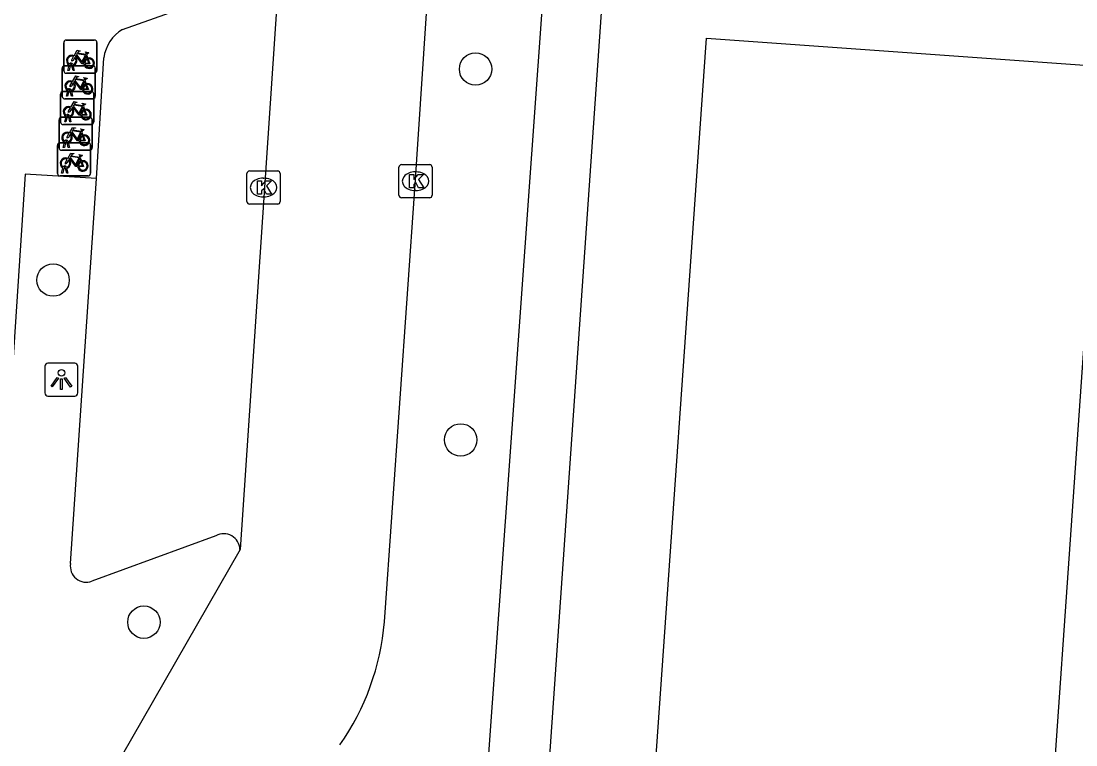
# Model space of a CAD drawing. Extents: x 159961 to 160856, y 382704 to 383353.
# Drawn here: x 160569.17 to 160600.99, y 382818.54 to 382840.38 of the extents above; entities that cross this region are included whole.
import ezdxf

# ---------------------------------------------------------------- set-up
doc = ezdxf.new("R2010")
doc.units = 0
for name, color, linetype in [('IMGEO_Boom', 7, 'Continuous'), ('IMGEO_Fietsenrek', 7, 'Continuous'), ('IMGEO_Groenvoorziening', 7, 'Continuous'), ('IMGEO_Kolk', 7, 'Continuous'), ('IMGEO_Lichtpunt', 7, 'Continuous'), ('IMGEO_Parkeervlak_open', 7, 'Continuous'), ('IMGEO_Rijbaan_lokaal_open', 7, 'Continuous'), ('IMGEO_Voetpad_halfverhard', 7, 'Continuous'), ('IMGEO_Voetpad_open', 7, 'Continuous')]:
    doc.layers.add(name, color=color, linetype=linetype)

msp = doc.modelspace()

# ---------------------------------------------------------------- linework, layer by layer
at = {"layer": 'IMGEO_Boom'}
for centre in [(160582.878, 382838.935), (160570.135, 382832.567), (160582.429, 382827.744), (160572.874, 382822.244)]:
    msp.add_circle(centre, 0.489, dxfattribs=at)
at = {"layer": 'IMGEO_Fietsenrek'}
for p, q in [((160570.457, 382838.886), (160570.457, 382839.727)), ((160570.457, 382839.727), (160570.457, 382838.886)), ((160570.532, 382839.811), (160571.373, 382839.811)), ((160571.373, 382839.811), (160570.532, 382839.811)), ((160571.457, 382839.736), (160571.457, 382838.895)), ((160571.457, 382838.895), (160571.457, 382839.736)), ((160571.144, 382839.36), (160571.18, 382839.265)), ((160570.584, 382838.895), (160570.623, 382839.055)), ((160570.653, 382839.043), (160570.618, 382838.895)), ((160570.695, 382839.067), (160570.694, 382839.071)), ((160570.726, 382839.078), (160570.727, 382839.071)), ((160570.734, 382839.041), (160570.769, 382838.895)), ((160570.409, 382838.111), (160570.409, 382838.952)), ((160570.409, 382838.952), (160570.409, 382838.111)), ((160570.484, 382839.036), (160571.325, 382839.036)), ((160571.325, 382839.036), (160570.484, 382839.036)), ((160571.382, 382838.811), (160570.541, 382838.811)), ((160570.541, 382838.811), (160571.382, 382838.811)), ((160570.618, 382838.895), (160570.584, 382838.895)), ((160570.736, 382838.895), (160570.702, 382839.037)), ((160570.769, 382838.895), (160570.736, 382838.895)), ((160571.409, 382838.961), (160571.409, 382838.12)), ((160571.409, 382838.12), (160571.409, 382838.961)), ((160571.096, 382838.585), (160571.132, 382838.49)), ((160570.361, 382837.336), (160570.361, 382838.177)), ((160570.361, 382838.177), (160570.361, 382837.336)), ((160570.436, 382838.261), (160571.277, 382838.261)), ((160571.277, 382838.261), (160570.436, 382838.261)), ((160570.536, 382838.12), (160570.575, 382838.28)), ((160570.57, 382838.12), (160570.536, 382838.12)), ((160570.605, 382838.268), (160570.57, 382838.12)), ((160570.647, 382838.292), (160570.646, 382838.296)), ((160570.688, 382838.12), (160570.654, 382838.262)), ((160570.678, 382838.303), (160570.679, 382838.296)), ((160570.686, 382838.266), (160570.721, 382838.12)), ((160570.721, 382838.12), (160570.688, 382838.12)), ((160571.361, 382838.186), (160571.361, 382837.345)), ((160571.361, 382837.345), (160571.361, 382838.186)), ((160571.334, 382838.036), (160570.493, 382838.036)), ((160570.493, 382838.036), (160571.334, 382838.036)), ((160571.048, 382837.81), (160571.084, 382837.715)), ((160570.389, 382837.486), (160571.23, 382837.486)), ((160571.23, 382837.486), (160570.389, 382837.486)), ((160570.488, 382837.345), (160570.527, 382837.505)), ((160570.557, 382837.493), (160570.522, 382837.345)), ((160570.599, 382837.517), (160570.598, 382837.521)), ((160570.64, 382837.345), (160570.606, 382837.487)), ((160570.63, 382837.528), (160570.631, 382837.521)), ((160570.638, 382837.491), (160570.673, 382837.345)), ((160570.314, 382836.561), (160570.314, 382837.402)), ((160570.314, 382837.402), (160570.314, 382836.561)), ((160571.286, 382837.261), (160570.445, 382837.261)), ((160570.445, 382837.261), (160571.286, 382837.261)), ((160570.522, 382837.345), (160570.488, 382837.345)), ((160570.673, 382837.345), (160570.64, 382837.345)), ((160571.314, 382837.411), (160571.314, 382836.57)), ((160571.314, 382836.57), (160571.314, 382837.411)), ((160571.001, 382837.035), (160571.037, 382836.94)), ((160570.266, 382835.785), (160570.266, 382836.626)), ((160570.266, 382836.626), (160570.266, 382835.785)), ((160570.341, 382836.71), (160571.182, 382836.71)), ((160571.182, 382836.71), (160570.341, 382836.71)), ((160570.441, 382836.57), (160570.48, 382836.73)), ((160570.475, 382836.57), (160570.441, 382836.57)), ((160570.51, 382836.718), (160570.475, 382836.57)), ((160570.552, 382836.742), (160570.551, 382836.746)), ((160570.593, 382836.57), (160570.559, 382836.712)), ((160570.583, 382836.753), (160570.584, 382836.746)), ((160570.591, 382836.716), (160570.626, 382836.57)), ((160570.626, 382836.57), (160570.593, 382836.57)), ((160571.266, 382836.635), (160571.266, 382835.794)), ((160571.266, 382835.794), (160571.266, 382836.635)), ((160571.239, 382836.486), (160570.398, 382836.486)), ((160570.398, 382836.486), (160571.239, 382836.486)), ((160570.953, 382836.259), (160570.989, 382836.164)), ((160570.393, 382835.794), (160570.432, 382835.954)), ((160570.462, 382835.942), (160570.427, 382835.794)), ((160570.504, 382835.966), (160570.503, 382835.97)), ((160570.545, 382835.794), (160570.511, 382835.936)), ((160570.535, 382835.977), (160570.536, 382835.97)), ((160570.543, 382835.94), (160570.578, 382835.794)), ((160571.191, 382835.71), (160570.35, 382835.71)), ((160570.35, 382835.71), (160571.191, 382835.71)), ((160570.427, 382835.794), (160570.393, 382835.794)), ((160570.578, 382835.794), (160570.545, 382835.794))]:
    msp.add_line(p, q, dxfattribs=at)
for points in [[(160570.77, 382839.337), (160570.865, 382839.501), (160570.951, 382839.487), (160570.953, 382839.478), (160570.897, 382839.467), (160570.87, 382839.422), (160571.126, 382839.381)], [(160571.113, 382839.356), (160570.856, 382839.397), (160570.839, 382839.368), (160571.006, 382839.148), (160571.113, 382839.356)], [(160571.126, 382839.381), (160571.151, 382839.43), (160571.145, 382839.434), (160571.122, 382839.438), (160571.11, 382839.445), (160571.109, 382839.448), (160571.111, 382839.453), (160571.206, 382839.438), (160571.208, 382839.428), (160571.198, 382839.415), (160571.186, 382839.409), (160571.172, 382839.415), (160571.144, 382839.36)], [(160570.791, 382839.285), (160570.739, 382839.195), (160570.699, 382839.17), (160570.7, 382839.217), (160570.755, 382839.311)], [(160571.066, 382839.093), (160571.016, 382839.093), (160570.825, 382839.344), (160570.806, 382839.312)], [(160571.161, 382839.258), (160571.131, 382839.335), (160571.022, 382839.117), (160571.065, 382839.117)], [(160571.095, 382839.117), (160571.215, 382839.116), (160571.171, 382839.23)], [(160571.191, 382839.237), (160571.246, 382839.092), (160571.096, 382839.092)], [(160570.722, 382838.562), (160570.817, 382838.726), (160570.903, 382838.712), (160570.905, 382838.703), (160570.849, 382838.692), (160570.822, 382838.647), (160571.078, 382838.606)], [(160570.743, 382838.51), (160570.691, 382838.42), (160570.651, 382838.395), (160570.652, 382838.442), (160570.707, 382838.536)], [(160571.018, 382838.318), (160570.968, 382838.318), (160570.777, 382838.569), (160570.758, 382838.537)], [(160571.065, 382838.581), (160570.808, 382838.622), (160570.791, 382838.593), (160570.958, 382838.373), (160571.065, 382838.581)], [(160571.113, 382838.483), (160571.083, 382838.56), (160570.974, 382838.342), (160571.017, 382838.342)], [(160571.047, 382838.342), (160571.167, 382838.341), (160571.123, 382838.455)], [(160571.143, 382838.462), (160571.198, 382838.317), (160571.048, 382838.317)], [(160571.078, 382838.606), (160571.103, 382838.655), (160571.097, 382838.659), (160571.074, 382838.663), (160571.062, 382838.67), (160571.061, 382838.673), (160571.063, 382838.678), (160571.158, 382838.663), (160571.16, 382838.653), (160571.15, 382838.64), (160571.138, 382838.634), (160571.124, 382838.64), (160571.096, 382838.585)], [(160570.674, 382837.787), (160570.769, 382837.951), (160570.855, 382837.937), (160570.857, 382837.928), (160570.801, 382837.917), (160570.774, 382837.872), (160571.03, 382837.831)], [(160570.97, 382837.543), (160570.92, 382837.543), (160570.729, 382837.794), (160570.71, 382837.762)], [(160571.017, 382837.806), (160570.76, 382837.847), (160570.743, 382837.818), (160570.91, 382837.598), (160571.017, 382837.806)], [(160571.065, 382837.708), (160571.035, 382837.785), (160570.926, 382837.567), (160570.969, 382837.567)], [(160571.03, 382837.831), (160571.055, 382837.88), (160571.049, 382837.884), (160571.026, 382837.888), (160571.014, 382837.895), (160571.013, 382837.898), (160571.015, 382837.903), (160571.11, 382837.888), (160571.112, 382837.878), (160571.102, 382837.865), (160571.09, 382837.859), (160571.076, 382837.865), (160571.048, 382837.81)], [(160570.695, 382837.735), (160570.643, 382837.645), (160570.603, 382837.62), (160570.604, 382837.667), (160570.659, 382837.761)], [(160570.999, 382837.567), (160571.119, 382837.566), (160571.075, 382837.68)], [(160571.095, 382837.687), (160571.15, 382837.542), (160571, 382837.542)], [(160570.627, 382837.012), (160570.722, 382837.176), (160570.808, 382837.162), (160570.81, 382837.153), (160570.754, 382837.142), (160570.727, 382837.097), (160570.983, 382837.056)], [(160570.648, 382836.96), (160570.596, 382836.87), (160570.556, 382836.845), (160570.557, 382836.892), (160570.612, 382836.986)], [(160570.923, 382836.768), (160570.873, 382836.768), (160570.682, 382837.019), (160570.663, 382836.987)], [(160570.97, 382837.031), (160570.713, 382837.072), (160570.696, 382837.043), (160570.863, 382836.823), (160570.97, 382837.031)], [(160571.018, 382836.933), (160570.988, 382837.01), (160570.879, 382836.792), (160570.922, 382836.792)], [(160570.952, 382836.792), (160571.072, 382836.791), (160571.028, 382836.905)], [(160571.048, 382836.912), (160571.103, 382836.767), (160570.953, 382836.767)], [(160570.983, 382837.056), (160571.008, 382837.105), (160571.002, 382837.109), (160570.979, 382837.113), (160570.967, 382837.12), (160570.966, 382837.123), (160570.968, 382837.128), (160571.063, 382837.113), (160571.065, 382837.103), (160571.055, 382837.09), (160571.043, 382837.084), (160571.029, 382837.09), (160571.001, 382837.035)], [(160570.6, 382836.184), (160570.548, 382836.094), (160570.508, 382836.069), (160570.509, 382836.116), (160570.564, 382836.21)], [(160570.579, 382836.236), (160570.674, 382836.4), (160570.76, 382836.386), (160570.762, 382836.377), (160570.706, 382836.366), (160570.679, 382836.321), (160570.935, 382836.28)], [(160570.875, 382835.992), (160570.825, 382835.992), (160570.634, 382836.243), (160570.615, 382836.211)], [(160570.922, 382836.255), (160570.665, 382836.296), (160570.648, 382836.267), (160570.815, 382836.047), (160570.922, 382836.255)], [(160570.97, 382836.157), (160570.94, 382836.234), (160570.831, 382836.016), (160570.874, 382836.016)], [(160570.935, 382836.28), (160570.96, 382836.329), (160570.954, 382836.333), (160570.931, 382836.337), (160570.919, 382836.344), (160570.918, 382836.347), (160570.92, 382836.352), (160571.015, 382836.337), (160571.017, 382836.327), (160571.007, 382836.314), (160570.995, 382836.308), (160570.981, 382836.314), (160570.953, 382836.259)], [(160570.904, 382836.016), (160571.024, 382836.015), (160570.98, 382836.129)], [(160571, 382836.136), (160571.055, 382835.991), (160570.905, 382835.991)]]:
    msp.add_lwpolyline(points, dxfattribs=at)
for centre, radius, start, end in [((160570.535, 382839.733), 0.0779, 92.4484, 184.2845), ((160570.535, 382839.733), 0.0779, 92.4484, 184.2845), ((160571.379, 382839.733), 0.0779, 2.4484, 94.2845), ((160571.379, 382839.733), 0.0779, 2.4484, 94.2845), ((160570.697, 382839.196), 0.159, 62.6766, 242.1369), ((160570.697, 382839.196), 0.129, 63.3192, 238.903), ((160570.677, 382839.067), 0.0499, 12.8025, 158.6934), ((160570.697, 382839.196), 0.159, 253.9967, 271.7867), ((160570.677, 382839.067), 0.0174, 12.8025, 163.4502), ((160570.697, 382839.196), 0.129, 253.415, 269.0204), ((160570.697, 382839.196), 0.129, 283.6043, 43.4302), ((160570.697, 382839.196), 0.159, 283.5766, 46.6042), ((160571.224, 382839.112), 0.159, 113.3408, 178.3217), ((160571.224, 382839.112), 0.159, 187.0065, 105.7708), ((160571.224, 382839.112), 0.129, 113.923, 177.9556), ((160571.224, 382839.112), 0.129, 188.6715, 104.5883), ((160570.487, 382838.958), 0.0779, 92.4484, 184.2845), ((160570.487, 382838.958), 0.0779, 92.4484, 184.2845), ((160570.535, 382838.889), 0.0779, 182.4484, 274.2845), ((160570.535, 382838.889), 0.0779, 182.4484, 274.2845), ((160571.331, 382838.958), 0.0779, 2.4484, 94.2845), ((160571.331, 382838.958), 0.0779, 2.4484, 94.2845), ((160571.379, 382838.889), 0.0779, 272.4484, 4.2845), ((160571.379, 382838.889), 0.0779, 272.4484, 4.2845), ((160570.649, 382838.421), 0.159, 62.6766, 242.1369), ((160570.649, 382838.421), 0.129, 63.3192, 238.903), ((160570.649, 382838.421), 0.129, 283.6043, 43.4302), ((160570.649, 382838.421), 0.159, 283.5766, 46.6042), ((160571.176, 382838.337), 0.159, 113.3408, 178.3217), ((160571.176, 382838.337), 0.159, 187.0065, 105.7708), ((160571.176, 382838.337), 0.129, 113.923, 177.9556), ((160571.176, 382838.337), 0.129, 188.6715, 104.5883), ((160570.439, 382838.183), 0.0779, 92.4484, 184.2845), ((160570.439, 382838.183), 0.0779, 92.4484, 184.2845), ((160570.487, 382838.114), 0.0779, 182.4484, 274.2845), ((160570.487, 382838.114), 0.0779, 182.4484, 274.2845), ((160570.629, 382838.292), 0.0499, 12.8025, 158.6934), ((160570.649, 382838.421), 0.159, 253.9967, 271.7867), ((160570.629, 382838.292), 0.0174, 12.8025, 163.4502), ((160570.649, 382838.421), 0.129, 253.415, 269.0204), ((160571.283, 382838.183), 0.0779, 2.4484, 94.2845), ((160571.283, 382838.183), 0.0779, 2.4484, 94.2845), ((160571.331, 382838.114), 0.0779, 272.4484, 4.2845), ((160571.331, 382838.114), 0.0779, 272.4484, 4.2845), ((160570.601, 382837.646), 0.159, 62.6766, 242.1369), ((160570.601, 382837.646), 0.129, 63.3192, 238.903), ((160570.392, 382837.408), 0.0779, 92.4484, 184.2845), ((160570.392, 382837.408), 0.0779, 92.4484, 184.2845), ((160570.581, 382837.517), 0.0499, 12.8025, 158.6934), ((160570.601, 382837.646), 0.159, 253.9967, 271.7867), ((160570.581, 382837.517), 0.0174, 12.8025, 163.4502), ((160570.601, 382837.646), 0.129, 253.415, 269.0204), ((160570.601, 382837.646), 0.129, 283.6043, 43.4302), ((160570.601, 382837.646), 0.159, 283.5766, 46.6042), ((160571.128, 382837.562), 0.159, 113.3408, 178.3217), ((160571.128, 382837.562), 0.159, 187.0065, 105.7708), ((160571.128, 382837.562), 0.129, 113.923, 177.9556), ((160571.128, 382837.562), 0.129, 188.6715, 104.5883), ((160571.236, 382837.408), 0.0779, 2.4484, 94.2845), ((160571.236, 382837.408), 0.0779, 2.4484, 94.2845), ((160570.439, 382837.339), 0.0779, 182.4484, 274.2845), ((160570.439, 382837.339), 0.0779, 182.4484, 274.2845), ((160571.283, 382837.339), 0.0779, 272.4484, 4.2845), ((160571.283, 382837.339), 0.0779, 272.4484, 4.2845), ((160570.554, 382836.871), 0.159, 62.6766, 242.1369), ((160570.554, 382836.871), 0.129, 63.3192, 238.903), ((160570.554, 382836.871), 0.129, 283.6043, 43.4302), ((160570.554, 382836.871), 0.159, 283.5766, 46.6042), ((160571.081, 382836.787), 0.159, 113.3408, 178.3217), ((160571.081, 382836.787), 0.159, 187.0065, 105.7708), ((160571.081, 382836.787), 0.129, 113.923, 177.9556), ((160571.081, 382836.787), 0.129, 188.6715, 104.5883), ((160570.344, 382836.632), 0.0779, 92.4484, 184.2845), ((160570.344, 382836.632), 0.0779, 92.4484, 184.2845), ((160570.392, 382836.564), 0.0779, 182.4484, 274.2845), ((160570.392, 382836.564), 0.0779, 182.4484, 274.2845), ((160570.534, 382836.742), 0.0499, 12.8025, 158.6934), ((160570.554, 382836.871), 0.159, 253.9967, 271.7867), ((160570.534, 382836.742), 0.0174, 12.8025, 163.4502), ((160570.554, 382836.871), 0.129, 253.415, 269.0204), ((160571.188, 382836.632), 0.0779, 2.4484, 94.2845), ((160571.188, 382836.632), 0.0779, 2.4484, 94.2845), ((160571.236, 382836.564), 0.0779, 272.4484, 4.2845), ((160571.236, 382836.564), 0.0779, 272.4484, 4.2845), ((160570.506, 382836.095), 0.159, 62.6766, 242.1369), ((160570.506, 382836.095), 0.129, 63.3192, 238.903), ((160570.506, 382836.095), 0.129, 283.6043, 43.4302), ((160570.506, 382836.095), 0.159, 283.5766, 46.6042), ((160570.486, 382835.966), 0.0499, 12.8025, 158.6934), ((160570.506, 382836.095), 0.159, 253.9967, 271.7867), ((160570.486, 382835.966), 0.0174, 12.8025, 163.4502), ((160570.506, 382836.095), 0.129, 253.415, 269.0204), ((160571.033, 382836.011), 0.159, 113.3408, 178.3217), ((160571.033, 382836.011), 0.159, 187.0065, 105.7708), ((160571.033, 382836.011), 0.129, 113.923, 177.9556), ((160571.033, 382836.011), 0.129, 188.6715, 104.5883), ((160570.344, 382835.788), 0.0779, 182.4484, 274.2845), ((160570.344, 382835.788), 0.0779, 182.4484, 274.2845), ((160571.188, 382835.788), 0.0779, 272.4484, 4.2845), ((160571.188, 382835.788), 0.0779, 272.4484, 4.2845)]:
    msp.add_arc(centre, radius, start, end, dxfattribs=at)
at = {"layer": 'IMGEO_Groenvoorziening'}
msp.add_lwpolyline([(160600.14, 382815.073), (160588.17, 382815.926), (160589.841, 382839.867), (160601.81, 382839.015), (160600.14, 382815.073)], dxfattribs=at)
at = {"layer": 'IMGEO_Kolk'}
for p, q in [((160576.057, 382835.86), (160576.909, 382835.86)), ((160580.568, 382835.125), (160580.568, 382835.977)), ((160580.643, 382836.051), (160581.495, 382836.051)), ((160581.569, 382835.977), (160581.569, 382835.125)), ((160575.982, 382834.934), (160575.982, 382835.786)), ((160576.47, 382835.64), (160576.495, 382835.64)), ((160576.983, 382835.786), (160576.983, 382834.934)), ((160581.056, 382835.831), (160581.081, 382835.831)), ((160581.079, 382835.271), (160581.054, 382835.271)), ((160576.493, 382835.08), (160576.468, 382835.08)), ((160581.495, 382835.051), (160580.643, 382835.051)), ((160576.909, 382834.86), (160576.057, 382834.86))]:
    msp.add_line(p, q, dxfattribs=at)
for points in [[(160576.057, 382835.86), (160576.909, 382835.86)], [(160580.568, 382835.125), (160580.568, 382835.977)], [(160580.643, 382836.051), (160581.495, 382836.051)], [(160581.569, 382835.977), (160581.569, 382835.125)], [(160575.982, 382834.934), (160575.982, 382835.786)], [(160576.303, 382835.56), (160576.426, 382835.56), (160576.426, 382835.409), (160576.556, 382835.56), (160576.72, 382835.56), (160576.574, 382835.409), (160576.727, 382835.16), (160576.575, 382835.16), (160576.49, 382835.324), (160576.426, 382835.257), (160576.426, 382835.16), (160576.303, 382835.16), (160576.303, 382835.56)], [(160576.983, 382835.786), (160576.983, 382834.934)], [(160580.889, 382835.751), (160581.012, 382835.751), (160581.012, 382835.6), (160581.142, 382835.751), (160581.306, 382835.751), (160581.16, 382835.6), (160581.313, 382835.351), (160581.161, 382835.351), (160581.076, 382835.515), (160581.012, 382835.448), (160581.012, 382835.351), (160580.889, 382835.351), (160580.889, 382835.751)], [(160581.495, 382835.051), (160580.643, 382835.051)], [(160576.909, 382834.86), (160576.057, 382834.86)]]:
    msp.add_lwpolyline(points, dxfattribs=at)
for centre, start, end in [((160576.059, 382835.784), 91.552, 178.448), ((160576.059, 382835.784), 91.552, 178.448), ((160576.907, 382835.784), 1.552, 88.448), ((160576.907, 382835.784), 1.552, 88.448), ((160580.645, 382835.975), 91.552, 178.448), ((160580.645, 382835.975), 91.552, 178.448), ((160581.493, 382835.975), 1.552, 88.448), ((160581.493, 382835.975), 1.552, 88.448), ((160576.059, 382834.936), 181.552, 268.448), ((160576.059, 382834.936), 181.552, 268.448), ((160576.907, 382834.936), 271.552, 358.448), ((160576.907, 382834.936), 271.552, 358.448), ((160580.645, 382835.127), 181.552, 268.448), ((160580.645, 382835.127), 181.552, 268.448), ((160581.493, 382835.127), 271.552, 358.448), ((160581.493, 382835.127), 271.552, 358.448)]:
    msp.add_arc(centre, 0.0765, start, end, dxfattribs=at)
for centre, major_axis, ratio, start_param, end_param in [((160576.469, 382835.36), (-0.387, 0.002), 0.722429, 4.712389, 7.853982), ((160576.494, 382835.36), (-0.39, 0.002), 0.717154, 1.570796, 4.712389), ((160581.055, 382835.551), (-0.387, 0.002), 0.722429, 4.712389, 7.853982), ((160581.08, 382835.551), (-0.39, 0.002), 0.717154, 1.570796, 4.712389)]:
    msp.add_ellipse(centre, major_axis=major_axis, ratio=ratio, start_param=start_param, end_param=end_param, dxfattribs=at)
at = {"layer": 'IMGEO_Lichtpunt'}
for p, q in [((160569.886, 382829.967), (160569.886, 382829.16)), ((160569.886, 382829.967), (160569.886, 382829.16)), ((160570.788, 382830.062), (160569.98, 382830.062)), ((160570.788, 382830.062), (160569.98, 382830.062)), ((160570.882, 382829.16), (160570.882, 382829.967)), ((160570.882, 382829.16), (160570.882, 382829.967)), ((160569.98, 382829.066), (160570.788, 382829.066)), ((160569.98, 382829.066), (160570.788, 382829.066))]:
    msp.add_line(p, q, dxfattribs=at)
for points in [[(160570.26, 382829.631), (160570.299, 382829.603), (160570.111, 382829.341), (160570.073, 382829.368), (160570.26, 382829.631)], [(160570.362, 382829.583), (160570.409, 382829.583), (160570.409, 382829.261), (160570.362, 382829.261), (160570.362, 382829.583)], [(160570.472, 382829.603), (160570.51, 382829.63), (160570.697, 382829.368), (160570.658, 382829.34), (160570.472, 382829.603)]]:
    msp.add_lwpolyline(points, dxfattribs=at)
msp.add_circle((160570.385, 382829.765), 0.0994, dxfattribs=at)
for centre, start, end in [((160569.98, 382829.967), 90, 180), ((160569.98, 382829.967), 90, 180), ((160570.788, 382829.967), 0, 90), ((160570.788, 382829.967), 0, 90), ((160569.98, 382829.16), 180, 270), ((160569.98, 382829.16), 180, 270), ((160570.788, 382829.16), 270, 0), ((160570.788, 382829.16), 270, 360)]:
    msp.add_arc(centre, 0.0946, start, end, dxfattribs=at)
at = {"layer": 'IMGEO_Parkeervlak_open'}
for points in [[(160570.659, 382824.011), (160571.442, 382835.631)], [(160575.045, 382824.852), (160571.307, 382823.478)]]:
    msp.add_lwpolyline(points, dxfattribs=at)
for centre, radius, start, end in [((160575.28, 382824.419), 0.493, 2.5924, 118.5128), ((160571.14, 382823.935), 0.487, 171.0524, 290.0709)]:
    msp.add_arc(centre, radius, start, end, dxfattribs=at)
at = {"layer": 'IMGEO_Rijbaan_lokaal_open'}
for points in [[(160580.128, 382822.251), (160581.061, 382835.448), (160582.21, 382852.92), (160583.19, 382867.146)], [(160576.969, 382842.095), (160575.773, 382824.441)], [(160575.773, 382824.441), (160571.215, 382816.48)]]:
    msp.add_lwpolyline(points, dxfattribs=at)
msp.add_arc((160572.597, 382822.881), 7.558, 324.9399, 355.2154, dxfattribs=at)
at = {"layer": 'IMGEO_Voetpad_halfverhard'}
for points in [[(160584.954, 382841.851), (160583.177, 382817.003), (160582.523, 382814.825), (160578.481, 382812.352)], [(160584.984, 382816.325), (160586.691, 382840.778)]]:
    msp.add_lwpolyline(points, dxfattribs=at)
at = {"layer": 'IMGEO_Voetpad_open'}
for points in [[(160572.228, 382840.132), (160576.708, 382841.725), (160576.969, 382842.095)], [(160571.442, 382835.631), (160571.664, 382839.275)], [(160571.442, 382835.631), (160569.29, 382835.763), (160567.417, 382807.195)]]:
    msp.add_lwpolyline(points, dxfattribs=at)
msp.add_arc((160572.865, 382839.099), 1.214, 121.6521, 171.6493, dxfattribs=at)

doc.saveas('drawing.dxf')
